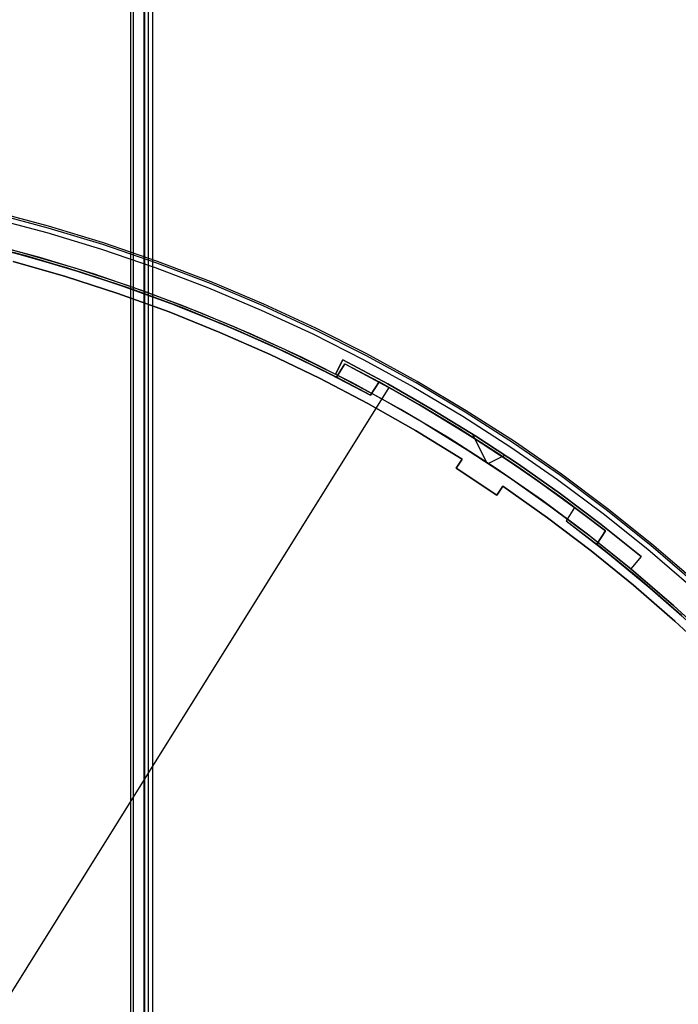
# Model space of a CAD drawing. Header units: millimetres. Extents: x 6038 to 7358, y -8545 to -7225.
# Tile 281 of 285: x 6738 to 6798, y -7809 to -7718. Entities that reach past the tile are written whole.
import ezdxf

# ---------------------------------------------------------------- set-up
doc = ezdxf.new("R2010")
doc.units = ezdxf.units.MM
doc.layers.add('color', color=7, linetype='Continuous')
doc.layers.add('luz', color=7, linetype='Continuous')

msp = doc.modelspace()

# ---------------------------------------------------------------- linework, layer by layer
at = {"color": 7, "true_color": 0xffffff}
for p, q in [((6747.854, -7854.667, 80.275), (6747.854, -7224.667, 80.275)), ((6747.854, -7854.667, 80.275), (6747.854, -7224.667, 80.275)), ((6748.079, -7854.667, 80.3), (6748.079, -7224.667, 80.3)), ((6749.053, -7224.667, 79.525), (6749.053, -7854.667, 79.525)), ((6749.053, -7224.667, 79.525), (6749.053, -7854.667, 79.525)), ((6749.091, -7224.667, 74.916), (6749.091, -7854.667, 74.916)), ((6749.091, -7224.667, 74.916), (6749.091, -7854.667, 74.916)), ((6749.447, -7224.667, 77.82), (6749.447, -7854.667, 77.82)), ((6749.84, -7224.667, 76.115), (6749.84, -7854.667, 76.115)), ((6749.84, -7224.667, 76.115), (6749.84, -7854.667, 76.115)), ((6749.866, -7854.667, 75.89), (6749.866, -7224.667, 75.89))]:
    msp.add_line(p, q, dxfattribs=at)
at = {"layer": 'color', "color": 254, "true_color": 0xcad1ee}
for p, q in [((6740.255, -7737.527, -35.8), (6735.152, -7736.167, -35.8)), ((6740.255, -7737.527, -11.461), (6735.152, -7736.167, -11.461)), ((6740.255, -7737.527, -23.63), (6735.152, -7736.167, -23.63)), ((6740.255, -7737.527, -35.8), (6735.152, -7736.167, -35.8)), ((6740.255, -7737.527, -11.461), (6735.152, -7736.167, -11.461)), ((6735.005, -7736.757, -10.541), (6740.089, -7738.111, -10.541)), ((6735.005, -7736.757, -10.541), (6740.089, -7738.111, -10.541)), ((6740.21, -7737.686, -10.91), (6735.112, -7736.328, -10.91)), ((6745.258, -7739.22, -10.91), (6740.21, -7737.686, -10.91)), ((6745.309, -7739.062, -35.8), (6740.255, -7737.527, -35.8)), ((6745.309, -7739.062, -11.461), (6740.255, -7737.527, -11.461)), ((6745.309, -7739.062, -23.63), (6740.255, -7737.527, -23.63)), ((6745.309, -7739.062, -35.8), (6740.255, -7737.527, -35.8)), ((6745.309, -7739.062, -11.461), (6740.255, -7737.527, -11.461)), ((6732.766, -7738.676, -30.6), (6737.788, -7739.953, -30.6)), ((6732.766, -7738.676, -30.6), (6737.788, -7739.953, -30.6)), ((6732.766, -7738.676, -33.2), (6737.788, -7739.953, -33.2)), ((6740.089, -7738.111, -10.541), (6745.122, -7739.64, -10.541)), ((6740.089, -7738.111, -10.541), (6745.122, -7739.64, -10.541)), ((6739.433, -7740.412, -35.8), (6734.429, -7739.079, -35.8)), ((6739.433, -7740.412, -35.8), (6734.429, -7739.079, -35.8)), ((6745.122, -7739.64, -10.541), (6750.1, -7741.342, -10.541)), ((6745.122, -7739.64, -10.541), (6750.1, -7741.342, -10.541)), ((6750.25, -7740.927, -10.91), (6745.258, -7739.22, -10.91)), ((6750.307, -7740.771, -35.8), (6745.309, -7739.062, -35.8)), ((6750.307, -7740.771, -11.461), (6745.309, -7739.062, -11.461)), ((6750.307, -7740.771, -23.63), (6745.309, -7739.062, -23.63)), ((6750.307, -7740.771, -35.8), (6745.309, -7739.062, -35.8)), ((6750.307, -7740.771, -11.461), (6745.309, -7739.062, -11.461)), ((6737.788, -7739.953, -30.6), (6742.762, -7741.402, -30.6)), ((6737.788, -7739.953, -30.6), (6742.762, -7741.402, -30.6)), ((6737.788, -7739.953, -33.2), (6742.762, -7741.402, -33.2)), ((6744.388, -7741.917, -35.8), (6739.433, -7740.412, -35.8)), ((6744.388, -7741.917, -35.8), (6739.433, -7740.412, -35.8)), ((6741.825, -7742.16, -11.269), (6736.97, -7740.767, -11.269)), ((6741.825, -7742.16, -30.6), (6736.97, -7740.767, -30.6)), ((6741.825, -7742.16, -11.269), (6736.97, -7740.767, -11.269)), ((6741.825, -7742.16, -30.6), (6736.97, -7740.767, -30.6)), ((6736.97, -7740.767, -20.935), (6741.825, -7742.16, -20.935)), ((6742.762, -7741.402, -30.6), (6747.683, -7743.023, -30.6)), ((6742.762, -7741.402, -30.6), (6747.683, -7743.023, -30.6)), ((6742.762, -7741.402, -33.2), (6747.683, -7743.023, -33.2)), ((6750.1, -7741.342, -10.541), (6755.016, -7743.215, -10.541)), ((6750.1, -7741.342, -10.541), (6755.016, -7743.215, -10.541)), ((6755.181, -7742.805, -10.91), (6750.25, -7740.927, -10.91)), ((6755.243, -7742.651, -35.8), (6750.307, -7740.771, -35.8)), ((6755.243, -7742.651, -11.461), (6750.307, -7740.771, -11.461)), ((6755.243, -7742.651, -23.63), (6750.307, -7740.771, -23.63)), ((6755.243, -7742.651, -35.8), (6750.307, -7740.771, -35.8)), ((6755.243, -7742.651, -11.461), (6750.307, -7740.771, -11.461)), ((6746.63, -7743.717, -11.269), (6741.825, -7742.16, -11.269)), ((6746.63, -7743.717, -30.6), (6741.825, -7742.16, -30.6)), ((6746.63, -7743.717, -11.269), (6741.825, -7742.16, -11.269)), ((6746.63, -7743.717, -30.6), (6741.825, -7742.16, -30.6)), ((6741.825, -7742.16, -20.935), (6746.63, -7743.717, -20.935)), ((6749.287, -7743.592, -35.8), (6744.388, -7741.917, -35.8)), ((6749.287, -7743.592, -35.8), (6744.388, -7741.917, -35.8)), ((6747.683, -7743.023, -30.6), (6752.546, -7744.812, -30.6)), ((6747.683, -7743.023, -30.6), (6752.546, -7744.812, -30.6)), ((6747.683, -7743.023, -33.2), (6752.546, -7744.812, -33.2)), ((6755.016, -7743.215, -10.541), (6759.865, -7745.257, -10.541)), ((6755.016, -7743.215, -10.541), (6759.865, -7745.257, -10.541)), ((6760.044, -7744.852, -10.91), (6755.181, -7742.805, -10.91)), ((6760.11, -7744.7, -35.8), (6755.243, -7742.651, -35.8)), ((6760.11, -7744.7, -11.461), (6755.243, -7742.651, -11.461)), ((6760.11, -7744.7, -23.63), (6755.243, -7742.651, -23.63)), ((6760.11, -7744.7, -35.8), (6755.243, -7742.651, -35.8)), ((6760.11, -7744.7, -11.461), (6755.243, -7742.651, -11.461)), ((6751.379, -7745.435, -11.269), (6746.63, -7743.717, -11.269)), ((6751.379, -7745.435, -30.6), (6746.63, -7743.717, -30.6)), ((6751.379, -7745.435, -11.269), (6746.63, -7743.717, -11.269)), ((6751.379, -7745.435, -30.6), (6746.63, -7743.717, -30.6)), ((6746.63, -7743.717, -20.935), (6751.379, -7745.435, -20.935)), ((6754.126, -7745.436, -35.8), (6749.287, -7743.592, -35.8)), ((6754.126, -7745.436, -35.8), (6749.287, -7743.592, -35.8)), ((6752.546, -7744.812, -30.6), (6757.343, -7746.769, -30.6)), ((6752.546, -7744.812, -30.6), (6757.343, -7746.769, -30.6)), ((6752.546, -7744.812, -33.2), (6757.343, -7746.769, -33.2)), ((6759.865, -7745.257, -10.541), (6764.64, -7747.464, -10.541)), ((6759.865, -7745.257, -10.541), (6764.64, -7747.464, -10.541)), ((6764.833, -7747.066, -10.91), (6760.044, -7744.852, -10.91)), ((6764.905, -7746.917, -35.8), (6760.11, -7744.7, -35.8)), ((6764.905, -7746.917, -11.461), (6760.11, -7744.7, -11.461)), ((6764.905, -7746.917, -23.63), (6760.11, -7744.7, -23.63)), ((6764.905, -7746.917, -35.8), (6760.11, -7744.7, -35.8)), ((6764.905, -7746.917, -11.461), (6760.11, -7744.7, -11.461)), ((6756.068, -7747.314, -11.269), (6751.379, -7745.435, -11.269)), ((6756.068, -7747.314, -30.6), (6751.379, -7745.435, -30.6)), ((6756.068, -7747.314, -11.269), (6751.379, -7745.435, -11.269)), ((6756.068, -7747.314, -30.6), (6751.379, -7745.435, -30.6)), ((6751.379, -7745.435, -20.935), (6756.068, -7747.314, -20.935)), ((6758.899, -7747.445, -35.8), (6754.126, -7745.436, -35.8)), ((6758.899, -7747.445, -35.8), (6754.126, -7745.436, -35.8)), ((6757.343, -7746.769, -30.6), (6762.071, -7748.889, -30.6)), ((6757.343, -7746.769, -30.6), (6762.071, -7748.889, -30.6)), ((6757.343, -7746.769, -33.2), (6762.071, -7748.889, -33.2)), ((6769.542, -7749.444, -10.91), (6764.833, -7747.066, -10.91)), ((6769.62, -7749.297, -35.8), (6764.905, -7746.917, -35.8)), ((6769.62, -7749.297, -11.461), (6764.905, -7746.917, -11.461)), ((6769.62, -7749.297, -23.63), (6764.905, -7746.917, -23.63)), ((6769.62, -7749.297, -35.8), (6764.905, -7746.917, -35.8)), ((6769.62, -7749.297, -11.461), (6764.905, -7746.917, -11.461)), ((6760.69, -7749.35, -11.269), (6756.068, -7747.314, -11.269)), ((6760.69, -7749.35, -30.6), (6756.068, -7747.314, -30.6)), ((6760.69, -7749.35, -11.269), (6756.068, -7747.314, -11.269)), ((6760.69, -7749.35, -30.6), (6756.068, -7747.314, -30.6)), ((6756.068, -7747.314, -20.935), (6760.69, -7749.35, -20.935)), ((6763.599, -7749.618, -35.8), (6758.899, -7747.445, -35.8)), ((6763.599, -7749.618, -35.8), (6758.899, -7747.445, -35.8)), ((6764.64, -7747.464, -10.541), (6769.336, -7749.835, -10.541)), ((6764.64, -7747.464, -10.541), (6769.336, -7749.835, -10.541)), ((6762.071, -7748.889, -30.6), (6766.722, -7751.172, -30.6)), ((6762.071, -7748.889, -30.6), (6766.722, -7751.172, -30.6)), ((6762.071, -7748.889, -33.2), (6766.722, -7751.172, -33.2)), ((6765.24, -7751.542, -11.269), (6760.69, -7749.35, -11.269)), ((6765.24, -7751.542, -30.6), (6760.69, -7749.35, -30.6)), ((6765.24, -7751.542, -11.269), (6760.69, -7749.35, -11.269)), ((6765.24, -7751.542, -30.6), (6760.69, -7749.35, -30.6)), ((6760.69, -7749.35, -20.935), (6765.24, -7751.542, -20.935)), ((6768.222, -7751.952, -35.8), (6763.599, -7749.618, -35.8)), ((6768.222, -7751.952, -35.8), (6763.599, -7749.618, -35.8)), ((6774.167, -7751.983, -10.91), (6769.542, -7749.444, -10.91)), ((6774.25, -7751.839, -35.8), (6769.62, -7749.297, -35.8)), ((6774.25, -7751.839, -11.461), (6769.62, -7749.297, -11.461)), ((6774.25, -7751.839, -23.63), (6769.62, -7749.297, -23.63)), ((6774.25, -7751.839, -35.8), (6769.62, -7749.297, -35.8)), ((6774.25, -7751.839, -11.461), (6769.62, -7749.297, -11.461)), ((6766.722, -7751.172, -30.6), (6767.398, -7749.852, -30.6)), ((6766.722, -7751.172, -34.1), (6767.398, -7749.852, -34.1)), ((6766.722, -7751.172, -30.6), (6767.398, -7749.852, -30.6)), ((6766.722, -7751.172, -34.1), (6767.398, -7749.852, -34.1)), ((6767.398, -7749.852, -32.35), (6766.722, -7751.172, -32.35)), ((6767.06, -7750.512, -34.1), (6767.06, -7750.512, -30.6)), ((6767.398, -7749.852, -30.6), (6771.566, -7752.071, -30.6)), ((6767.398, -7749.852, -30.6), (6771.566, -7752.071, -30.6)), ((6767.398, -7749.852, -34.1), (6767.398, -7749.852, -30.6)), ((6771.566, -7752.071, -34.1), (6767.398, -7749.852, -34.1)), ((6767.398, -7749.852, -32.35), (6771.566, -7752.071, -32.35)), ((6771.566, -7752.071, -34.1), (6767.398, -7749.852, -34.1)), ((6767.398, -7749.852, -34.1), (6767.398, -7749.852, -30.6)), ((6769.336, -7749.835, -10.541), (6773.948, -7752.367, -10.541)), ((6769.336, -7749.835, -10.541), (6773.948, -7752.367, -10.541)), ((6769.714, -7753.887, -11.269), (6765.24, -7751.542, -11.269)), ((6769.714, -7753.887, -30.6), (6765.24, -7751.542, -30.6)), ((6769.714, -7753.887, -11.269), (6765.24, -7751.542, -11.269)), ((6769.714, -7753.887, -30.6), (6765.24, -7751.542, -30.6)), ((6765.24, -7751.542, -20.935), (6769.714, -7753.887, -20.935)), ((6766.722, -7751.172, -34.1), (6770.848, -7753.369, -34.1)), ((6766.722, -7751.172, -30.6), (6766.722, -7751.172, -34.1)), ((6766.722, -7751.172, -34.1), (6770.848, -7753.369, -34.1)), ((6766.722, -7751.172, -30.6), (6766.722, -7751.172, -34.1)), ((6772.761, -7754.443, -35.8), (6768.222, -7751.952, -35.8)), ((6772.761, -7754.443, -35.8), (6768.222, -7751.952, -35.8)), ((6771.566, -7752.071, -30.6), (6775.662, -7754.417, -30.6)), ((6771.566, -7752.071, -30.6), (6775.662, -7754.417, -30.6)), ((6775.662, -7754.417, -34.1), (6771.566, -7752.071, -34.1)), ((6771.566, -7752.071, -32.35), (6775.662, -7754.417, -32.35)), ((6775.662, -7754.417, -34.1), (6771.566, -7752.071, -34.1)), ((6773.948, -7752.367, -10.541), (6778.469, -7755.056, -10.541)), ((6773.948, -7752.367, -10.541), (6778.469, -7755.056, -10.541)), ((6778.702, -7754.68, -10.91), (6774.167, -7751.983, -10.91)), ((6778.789, -7754.539, -35.8), (6774.25, -7751.839, -35.8)), ((6778.789, -7754.539, -11.461), (6774.25, -7751.839, -11.461)), ((6778.789, -7754.539, -23.63), (6774.25, -7751.839, -23.63)), ((6778.789, -7754.539, -35.8), (6774.25, -7751.839, -35.8)), ((6778.789, -7754.539, -11.461), (6774.25, -7751.839, -11.461)), ((6770.848, -7753.369, -34.1), (6774.905, -7755.693, -34.1)), ((6770.848, -7753.369, -34.1), (6774.905, -7755.693, -34.1)), ((6774.105, -7756.382, -11.269), (6769.714, -7753.887, -11.269)), ((6774.105, -7756.382, -30.6), (6769.714, -7753.887, -30.6)), ((6774.105, -7756.382, -11.269), (6769.714, -7753.887, -11.269)), ((6774.105, -7756.382, -30.6), (6769.714, -7753.887, -30.6)), ((6769.714, -7753.887, -20.935), (6774.105, -7756.382, -20.935)), ((6777.211, -7757.091, -35.8), (6772.761, -7754.443, -35.8)), ((6777.211, -7757.091, -35.8), (6772.761, -7754.443, -35.8)), ((6775.662, -7754.417, -30.6), (6779.683, -7756.891, -30.6)), ((6775.662, -7754.417, -30.6), (6779.683, -7756.891, -30.6)), ((6779.683, -7756.891, -34.1), (6775.662, -7754.417, -34.1)), ((6775.662, -7754.417, -32.35), (6779.683, -7756.891, -32.35)), ((6779.683, -7756.891, -34.1), (6775.662, -7754.417, -34.1)), ((6778.469, -7755.056, -10.541), (6782.895, -7757.9, -10.541)), ((6778.469, -7755.056, -10.541), (6782.895, -7757.9, -10.541)), ((6783.141, -7757.532, -10.91), (6778.702, -7754.68, -10.91)), ((6783.233, -7757.394, -35.8), (6778.789, -7754.539, -35.8)), ((6783.233, -7757.394, -11.461), (6778.789, -7754.539, -11.461)), ((6783.233, -7757.394, -23.63), (6778.789, -7754.539, -23.63)), ((6783.233, -7757.394, -35.8), (6778.789, -7754.539, -35.8)), ((6783.233, -7757.394, -11.461), (6778.789, -7754.539, -11.461)), ((6774.905, -7755.693, -34.1), (6778.886, -7758.142, -34.1)), ((6774.905, -7755.693, -34.1), (6778.886, -7758.142, -34.1)), ((6778.41, -7759.024, -11.269), (6774.105, -7756.382, -11.269)), ((6778.41, -7759.024, -30.6), (6774.105, -7756.382, -30.6)), ((6778.41, -7759.024, -11.269), (6774.105, -7756.382, -11.269)), ((6778.41, -7759.024, -30.6), (6774.105, -7756.382, -30.6)), ((6774.105, -7756.382, -20.935), (6778.41, -7759.024, -20.935)), ((6780.692, -7759.31, -34.1), (6779.385, -7756.702, -34.1)), ((6779.683, -7756.891, -30.6), (6783.625, -7759.489, -30.6)), ((6779.683, -7756.891, -30.6), (6783.625, -7759.489, -30.6)), ((6783.625, -7759.489, -34.1), (6779.683, -7756.891, -34.1)), ((6779.683, -7756.891, -32.35), (6783.625, -7759.489, -32.35)), ((6783.625, -7759.489, -34.1), (6779.683, -7756.891, -34.1)), ((6781.568, -7759.89, -35.8), (6777.211, -7757.091, -35.8)), ((6781.568, -7759.89, -35.8), (6777.211, -7757.091, -35.8)), ((6782.895, -7757.9, -10.541), (6787.22, -7760.895, -10.541)), ((6782.895, -7757.9, -10.541), (6787.22, -7760.895, -10.541)), ((6787.478, -7760.536, -10.91), (6783.141, -7757.532, -10.91)), ((6787.575, -7760.401, -35.8), (6783.233, -7757.394, -35.8)), ((6787.575, -7760.401, -11.461), (6783.233, -7757.394, -11.461)), ((6787.575, -7760.401, -23.63), (6783.233, -7757.394, -23.63)), ((6787.575, -7760.401, -35.8), (6783.233, -7757.394, -35.8)), ((6787.575, -7760.401, -11.461), (6783.233, -7757.394, -11.461)), ((6778.886, -7758.142, -34.1), (6782.79, -7760.714, -34.1)), ((6778.886, -7758.142, -34.1), (6782.79, -7760.714, -34.1)), ((6782.384, -7758.651, -34.1), (6780.855, -7759.417, -34.1)), ((6781.664, -7758.174, -30.6), (6781.664, -7758.174, -34.1)), ((6777.86, -7759.859, -10.843), (6778.41, -7759.024, -11.269)), ((6777.86, -7759.859, -30.6), (6778.41, -7759.024, -30.6)), ((6777.86, -7759.859, -30.6), (6778.41, -7759.024, -30.6)), ((6777.86, -7759.859, -10.843), (6778.41, -7759.024, -11.269)), ((6778.41, -7759.024, -20.721), (6777.86, -7759.859, -20.721)), ((6778.135, -7759.442, -30.6), (6778.135, -7759.442, -11.056)), ((6778.41, -7759.024, -11.269), (6778.41, -7759.024, -30.6)), ((6778.41, -7759.024, -11.269), (6778.41, -7759.024, -30.6)), ((6783.625, -7759.489, -30.6), (6787.485, -7762.208, -30.6)), ((6783.625, -7759.489, -30.6), (6787.485, -7762.208, -30.6)), ((6787.485, -7762.208, -34.1), (6783.625, -7759.489, -34.1)), ((6783.625, -7759.489, -32.35), (6787.485, -7762.208, -32.35)), ((6787.485, -7762.208, -34.1), (6783.625, -7759.489, -34.1)), ((6781.617, -7762.335, -10.843), (6777.86, -7759.859, -10.843)), ((6781.617, -7762.335, -30.6), (6777.86, -7759.859, -30.6)), ((6781.617, -7762.335, -10.843), (6777.86, -7759.859, -10.843)), ((6777.86, -7759.859, -30.6), (6777.86, -7759.859, -10.843)), ((6781.617, -7762.335, -30.6), (6777.86, -7759.859, -30.6)), ((6777.86, -7759.859, -20.721), (6781.617, -7762.335, -20.721)), ((6777.86, -7759.859, -30.6), (6777.86, -7759.859, -10.843)), ((6785.825, -7762.838, -35.8), (6781.568, -7759.89, -35.8)), ((6785.825, -7762.838, -35.8), (6781.568, -7759.89, -35.8)), ((6782.79, -7760.714, -34.1), (6786.611, -7763.407, -34.1)), ((6782.79, -7760.714, -34.1), (6786.611, -7763.407, -34.1)), ((6791.71, -7763.687, -10.91), (6787.478, -7760.536, -10.91)), ((6791.811, -7763.556, -35.8), (6787.575, -7760.401, -35.8)), ((6791.811, -7763.556, -11.461), (6787.575, -7760.401, -11.461)), ((6791.811, -7763.556, -23.63), (6787.575, -7760.401, -23.63)), ((6791.811, -7763.556, -35.8), (6787.575, -7760.401, -35.8)), ((6791.811, -7763.556, -11.461), (6787.575, -7760.401, -11.461)), ((6779.748, -7761.083, -10.843), (6779.748, -7761.083, -30.6)), ((6782.167, -7761.5, -11.269), (6781.617, -7762.335, -10.843)), ((6782.167, -7761.5, -11.269), (6781.617, -7762.335, -10.843)), ((6781.617, -7762.335, -30.6), (6782.167, -7761.5, -30.6)), ((6781.617, -7762.335, -20.721), (6782.167, -7761.5, -20.721)), ((6781.617, -7762.335, -30.6), (6782.167, -7761.5, -30.6)), ((6786.294, -7764.413, -11.269), (6782.167, -7761.5, -11.269)), ((6786.294, -7764.413, -11.269), (6782.167, -7761.5, -11.269)), ((6782.167, -7761.5, -30.6), (6782.167, -7761.5, -11.269)), ((6786.294, -7764.413, -30.6), (6782.167, -7761.5, -30.6)), ((6782.167, -7761.5, -20.935), (6786.294, -7764.413, -20.935)), ((6782.167, -7761.5, -30.6), (6782.167, -7761.5, -11.269)), ((6786.294, -7764.413, -30.6), (6782.167, -7761.5, -30.6)), ((6787.22, -7760.895, -10.541), (6791.439, -7764.037, -10.541)), ((6787.22, -7760.895, -10.541), (6791.439, -7764.037, -10.541)), ((6781.617, -7762.335, -10.843), (6781.617, -7762.335, -30.6)), ((6781.617, -7762.335, -10.843), (6781.617, -7762.335, -30.6)), ((6781.892, -7761.918, -30.6), (6781.892, -7761.918, -11.056)), ((6787.485, -7762.208, -30.6), (6791.257, -7765.046, -30.6)), ((6787.485, -7762.208, -30.6), (6791.257, -7765.046, -30.6)), ((6791.257, -7765.046, -34.1), (6787.485, -7762.208, -34.1)), ((6787.485, -7762.208, -32.35), (6791.257, -7765.046, -32.35)), ((6791.257, -7765.046, -34.1), (6787.485, -7762.208, -34.1)), ((6789.978, -7765.931, -35.8), (6785.825, -7762.838, -35.8)), ((6789.978, -7765.931, -35.8), (6785.825, -7762.838, -35.8)), ((6786.611, -7763.407, -34.1), (6790.347, -7766.217, -34.1)), ((6786.611, -7763.407, -34.1), (6790.347, -7766.217, -34.1)), ((6791.439, -7764.037, -10.541), (6795.548, -7767.323, -10.541)), ((6791.439, -7764.037, -10.541), (6795.548, -7767.323, -10.541)), ((6795.83, -7766.983, -10.91), (6791.71, -7763.687, -10.91)), ((6795.935, -7766.855, -35.8), (6791.811, -7763.556, -35.8)), ((6795.935, -7766.855, -11.461), (6791.811, -7763.556, -11.461)), ((6795.935, -7766.855, -23.63), (6791.811, -7763.556, -23.63)), ((6795.935, -7766.855, -35.8), (6791.811, -7763.556, -35.8)), ((6795.935, -7766.855, -11.461), (6791.811, -7763.556, -11.461)), ((6790.319, -7767.464, -11.269), (6786.294, -7764.413, -11.269)), ((6790.319, -7767.464, -11.269), (6786.294, -7764.413, -11.269)), ((6790.319, -7767.464, -30.6), (6786.294, -7764.413, -30.6)), ((6786.294, -7764.413, -20.935), (6790.319, -7767.464, -20.935)), ((6790.319, -7767.464, -30.6), (6786.294, -7764.413, -30.6)), ((6791.257, -7765.046, -30.6), (6794.94, -7768, -30.6)), ((6791.257, -7765.046, -30.6), (6794.94, -7768, -30.6)), ((6794.94, -7768, -34.1), (6791.257, -7765.046, -34.1)), ((6791.257, -7765.046, -32.35), (6794.94, -7768, -32.35)), ((6794.94, -7768, -34.1), (6791.257, -7765.046, -34.1)), ((6794.021, -7769.165, -35.8), (6789.978, -7765.931, -35.8)), ((6794.021, -7769.165, -35.8), (6789.978, -7765.931, -35.8)), ((6790.347, -7766.217, -34.1), (6793.994, -7769.142, -34.1)), ((6790.347, -7766.217, -34.1), (6793.994, -7769.142, -34.1)), ((6799.834, -7770.419, -10.91), (6795.83, -7766.983, -10.91)), ((6799.944, -7770.295, -35.8), (6795.935, -7766.855, -35.8)), ((6799.944, -7770.295, -11.461), (6795.935, -7766.855, -11.461)), ((6799.944, -7770.295, -23.63), (6795.935, -7766.855, -23.63)), ((6799.944, -7770.295, -35.8), (6795.935, -7766.855, -35.8)), ((6799.944, -7770.295, -11.461), (6795.935, -7766.855, -11.461)), ((6794.239, -7770.649, -11.269), (6790.319, -7767.464, -11.269)), ((6794.239, -7770.649, -11.269), (6790.319, -7767.464, -11.269)), ((6794.239, -7770.649, -30.6), (6790.319, -7767.464, -30.6)), ((6790.319, -7767.464, -20.935), (6794.239, -7770.649, -20.935)), ((6794.239, -7770.649, -30.6), (6790.319, -7767.464, -30.6)), ((6795.548, -7767.323, -10.541), (6799.54, -7770.749, -10.541)), ((6795.548, -7767.323, -10.541), (6799.54, -7770.749, -10.541)), ((6794.94, -7768, -30.6), (6793.994, -7769.142, -30.6)), ((6794.94, -7768, -34.1), (6793.994, -7769.142, -34.1)), ((6794.94, -7768, -30.6), (6793.994, -7769.142, -30.6)), ((6794.94, -7768, -32.35), (6793.994, -7769.142, -32.35)), ((6794.94, -7768, -34.1), (6793.994, -7769.142, -34.1)), ((6794.467, -7768.571, -34.1), (6794.467, -7768.571, -30.6)), ((6794.94, -7768, -30.6), (6794.94, -7768, -34.1)), ((6794.94, -7768, -30.6), (6794.94, -7768, -34.1)), ((6793.994, -7769.142, -30.6), (6797.926, -7772.515, -30.6)), ((6793.994, -7769.142, -30.6), (6797.926, -7772.515, -30.6)), ((6793.994, -7769.142, -34.1), (6793.994, -7769.142, -30.6)), ((6793.994, -7769.142, -33.2), (6797.926, -7772.515, -33.2)), ((6793.994, -7769.142, -34.1), (6793.994, -7769.142, -30.6)), ((6797.951, -7772.537, -35.8), (6794.021, -7769.165, -35.8)), ((6797.951, -7772.537, -35.8), (6794.021, -7769.165, -35.8)), ((6798.048, -7773.966, -11.269), (6794.239, -7770.649, -11.269)), ((6798.048, -7773.966, -11.269), (6794.239, -7770.649, -11.269)), ((6798.048, -7773.966, -30.6), (6794.239, -7770.649, -30.6)), ((6794.239, -7770.649, -20.935), (6798.048, -7773.966, -20.935)), ((6798.048, -7773.966, -30.6), (6794.239, -7770.649, -30.6)), ((6797.926, -7772.515, -30.6), (6801.74, -7776.023, -30.6)), ((6797.926, -7772.515, -30.6), (6801.74, -7776.023, -30.6)), ((6797.926, -7772.515, -33.2), (6801.74, -7776.023, -33.2)), ((6801.762, -7776.043, -35.8), (6797.951, -7772.537, -35.8)), ((6801.762, -7776.043, -35.8), (6797.951, -7772.537, -35.8)), ((6801.743, -7777.41, -11.269), (6798.048, -7773.966, -11.269)), ((6801.743, -7777.41, -11.269), (6798.048, -7773.966, -11.269)), ((6801.743, -7777.41, -30.6), (6798.048, -7773.966, -30.6)), ((6798.048, -7773.966, -20.935), (6801.743, -7777.41, -20.935)), ((6801.743, -7777.41, -30.6), (6798.048, -7773.966, -30.6))]:
    msp.add_line(p, q, dxfattribs=at)
at = {"layer": 'luz', "color": 254, "true_color": 0xcad1ee}
for p, q in [((6733.214, -7738.988, -32.55), (6738.183, -7740.269, -32.55)), ((6738.183, -7740.269, -32.55), (6733.214, -7738.988, -32.55)), ((6733.628, -7739.088, -34.05), (6738.535, -7740.366, -34.05)), ((6733.628, -7739.088, -33.3), (6738.535, -7740.366, -33.3)), ((6737.068, -7739.966, -31.05), (6741.943, -7741.36, -31.05)), ((6741.943, -7741.36, -31.8), (6737.068, -7739.966, -31.8)), ((6738.183, -7740.269, -32.55), (6743.105, -7741.719, -32.55)), ((6743.105, -7741.719, -32.55), (6738.183, -7740.269, -32.55)), ((6738.535, -7740.366, -34.05), (6743.395, -7741.81, -34.05)), ((6738.535, -7740.366, -33.3), (6743.395, -7741.81, -33.3)), ((6741.943, -7741.36, -31.05), (6746.768, -7742.919, -31.05)), ((6746.768, -7742.919, -31.8), (6741.943, -7741.36, -31.8)), ((6743.105, -7741.719, -32.55), (6747.975, -7743.337, -32.55)), ((6747.975, -7743.337, -32.55), (6743.105, -7741.719, -32.55)), ((6743.395, -7741.81, -34.05), (6748.204, -7743.418, -34.05)), ((6743.395, -7741.81, -33.3), (6748.204, -7743.418, -33.3)), ((6746.768, -7742.919, -31.05), (6751.538, -7744.64, -31.05)), ((6751.538, -7744.64, -31.8), (6746.768, -7742.919, -31.8)), ((6747.975, -7743.337, -32.55), (6752.786, -7745.121, -32.55)), ((6752.786, -7745.121, -32.55), (6747.975, -7743.337, -32.55)), ((6748.204, -7743.418, -34.05), (6752.956, -7745.187, -34.05)), ((6748.204, -7743.418, -33.3), (6752.956, -7745.187, -33.3)), ((6751.538, -7744.64, -31.05), (6756.247, -7746.521, -31.05)), ((6756.247, -7746.521, -31.8), (6751.538, -7744.64, -31.8)), ((6752.786, -7745.121, -32.55), (6757.534, -7747.068, -32.55)), ((6757.534, -7747.068, -32.55), (6752.786, -7745.121, -32.55)), ((6752.956, -7745.187, -34.05), (6757.646, -7747.116, -34.05)), ((6752.956, -7745.187, -33.3), (6757.646, -7747.116, -33.3)), ((6756.247, -7746.521, -31.05), (6760.889, -7748.561, -31.05)), ((6760.889, -7748.561, -31.8), (6756.247, -7746.521, -31.8)), ((6757.534, -7747.068, -32.55), (6762.212, -7749.177, -32.55)), ((6762.212, -7749.177, -32.55), (6757.534, -7747.068, -32.55)), ((6757.646, -7747.116, -34.05), (6762.267, -7749.203, -34.05)), ((6757.646, -7747.116, -33.3), (6762.267, -7749.203, -33.3)), ((6760.889, -7748.561, -31.05), (6765.459, -7750.757, -31.05)), ((6765.459, -7750.757, -31.8), (6760.889, -7748.561, -31.8)), ((6762.212, -7749.177, -32.55), (6766.815, -7751.445, -32.55)), ((6766.815, -7751.445, -32.55), (6762.212, -7749.177, -32.55)), ((6762.267, -7749.203, -34.05), (6766.815, -7751.445, -34.05)), ((6762.267, -7749.203, -33.3), (6766.815, -7751.445, -33.3)), ((6766.815, -7751.445, -34.05), (6767.586, -7750.211, -34.05)), ((6766.815, -7751.445, -32.55), (6767.586, -7750.211, -32.55)), ((6767.586, -7750.211, -33.3), (6766.815, -7751.445, -33.3)), ((6767.586, -7750.211, -34.05), (6771.997, -7752.577, -34.05)), ((6767.586, -7750.211, -34.05), (6767.586, -7750.211, -32.55)), ((6767.586, -7750.211, -32.55), (6770.753, -7751.89, -32.55)), ((6767.586, -7750.211, -33.3), (6771.997, -7752.577, -33.3)), ((6765.459, -7750.757, -31.05), (6769.953, -7753.106, -31.05)), ((6769.953, -7753.106, -31.8), (6765.459, -7750.757, -31.8)), ((6766.815, -7751.445, -34.05), (6766.815, -7751.445, -32.55)), ((6769.953, -7753.106, -32.55), (6766.815, -7751.445, -32.55)), ((6767.2, -7750.828, -32.55), (6767.2, -7750.828, -34.05)), ((6771.663, -7752.391, -34.05), (6611.592, -8008.584, -34.05)), ((6771.663, -7752.391, -32.55), (6611.592, -8008.584, -32.55)), ((6770.753, -7751.89, -32.55), (6769.953, -7753.106, -32.55)), ((6769.953, -7753.106, -31.05), (6770.753, -7751.89, -31.05)), ((6770.753, -7751.89, -31.8), (6769.953, -7753.106, -31.8)), ((6770.353, -7752.498, -32.55), (6770.353, -7752.498, -31.05)), ((6770.753, -7751.89, -32.55), (6774.488, -7753.997, -32.55)), ((6770.753, -7751.89, -32.55), (6770.753, -7751.89, -31.05)), ((6770.753, -7751.89, -31.05), (6775.107, -7754.36, -31.05)), ((6774.488, -7753.997, -32.55), (6770.753, -7751.89, -32.55)), ((6775.107, -7754.36, -31.8), (6770.753, -7751.89, -31.8)), ((6769.953, -7753.106, -32.55), (6769.953, -7753.106, -31.05)), ((6771.997, -7752.577, -34.05), (6776.327, -7755.087, -34.05)), ((6771.997, -7752.577, -33.3), (6776.327, -7755.087, -33.3)), ((6774.488, -7753.997, -32.55), (6778.162, -7756.21, -32.55)), ((6778.162, -7756.21, -32.55), (6774.488, -7753.997, -32.55)), ((6775.107, -7754.36, -31.05), (6779.377, -7756.972, -31.05)), ((6779.377, -7756.972, -31.8), (6775.107, -7754.36, -31.8)), ((6776.327, -7755.087, -34.05), (6780.572, -7757.739, -34.05)), ((6776.327, -7755.087, -33.3), (6780.572, -7757.739, -33.3)), ((6778.162, -7756.21, -32.55), (6781.772, -7758.525, -32.55)), ((6781.772, -7758.525, -32.55), (6778.162, -7756.21, -32.55)), ((6778.461, -7756.396, -32.55), (6778.461, -7756.396, -34.05)), ((6779.377, -7756.972, -31.05), (6783.557, -7759.724, -31.05)), ((6783.557, -7759.724, -31.8), (6779.377, -7756.972, -31.8)), ((6780.572, -7757.739, -34.05), (6784.727, -7760.531, -34.05)), ((6780.572, -7757.739, -33.3), (6784.727, -7760.531, -33.3)), ((6781.478, -7758.331, -32.55), (6781.478, -7758.331, -31.05)), ((6781.772, -7758.525, -32.55), (6785.315, -7760.942, -32.55)), ((6785.315, -7760.942, -32.55), (6781.772, -7758.525, -32.55)), ((6783.557, -7759.724, -31.05), (6787.645, -7762.613, -31.05)), ((6787.645, -7762.613, -31.8), (6783.557, -7759.724, -31.8)), ((6784.727, -7760.531, -34.05), (6788.788, -7763.458, -34.05)), ((6784.727, -7760.531, -33.3), (6788.788, -7763.458, -33.3)), ((6785.315, -7760.942, -32.55), (6788.788, -7763.458, -32.55)), ((6788.788, -7763.458, -32.55), (6785.315, -7760.942, -32.55)), ((6787.645, -7762.613, -31.05), (6791.635, -7765.636, -31.05)), ((6791.635, -7765.636, -31.8), (6787.645, -7762.613, -31.8)), ((6788.788, -7763.458, -34.05), (6788.017, -7764.692, -34.05)), ((6788.788, -7763.458, -32.55), (6788.017, -7764.692, -32.55)), ((6788.788, -7763.458, -33.3), (6788.017, -7764.692, -33.3)), ((6788.402, -7764.075, -34.05), (6788.402, -7764.075, -32.55)), ((6788.788, -7763.458, -34.05), (6788.788, -7763.458, -32.55)), ((6791.635, -7765.636, -32.55), (6788.788, -7763.458, -32.55)), ((6788.017, -7764.692, -32.55), (6788.017, -7764.692, -34.05)), ((6788.017, -7764.692, -34.05), (6792.026, -7767.796, -34.05)), ((6788.017, -7764.692, -32.55), (6790.835, -7766.852, -32.55)), ((6788.017, -7764.692, -33.3), (6792.026, -7767.796, -33.3)), ((6790.835, -7766.852, -32.55), (6791.635, -7765.636, -32.55)), ((6791.635, -7765.636, -31.05), (6790.835, -7766.852, -31.05)), ((6790.835, -7766.852, -31.8), (6791.635, -7765.636, -31.8)), ((6791.635, -7765.636, -32.55), (6791.635, -7765.636, -31.05)), ((6790.835, -7766.852, -32.55), (6794.816, -7770.089, -32.55)), ((6790.835, -7766.852, -32.55), (6790.835, -7766.852, -31.05)), ((6790.835, -7766.852, -31.05), (6794.769, -7770.05, -31.05)), ((6794.816, -7770.089, -32.55), (6790.835, -7766.852, -32.55)), ((6794.769, -7770.05, -31.8), (6790.835, -7766.852, -31.8)), ((6791.235, -7766.244, -32.55), (6791.235, -7766.244, -31.05)), ((6792.026, -7767.796, -34.05), (6795.927, -7771.035, -34.05)), ((6792.026, -7767.796, -33.3), (6795.927, -7771.035, -33.3)), ((6794.769, -7770.05, -31.05), (6798.593, -7773.38, -31.05)), ((6798.593, -7773.38, -31.8), (6794.769, -7770.05, -31.8)), ((6794.816, -7770.089, -32.55), (6798.683, -7773.462, -32.55)), ((6798.683, -7773.462, -32.55), (6794.816, -7770.089, -32.55)), ((6795.927, -7771.035, -34.05), (6799.717, -7774.404, -34.05)), ((6795.927, -7771.035, -33.3), (6799.717, -7774.404, -33.3))]:
    msp.add_line(p, q, dxfattribs=at)

doc.saveas('drawing.dxf')
